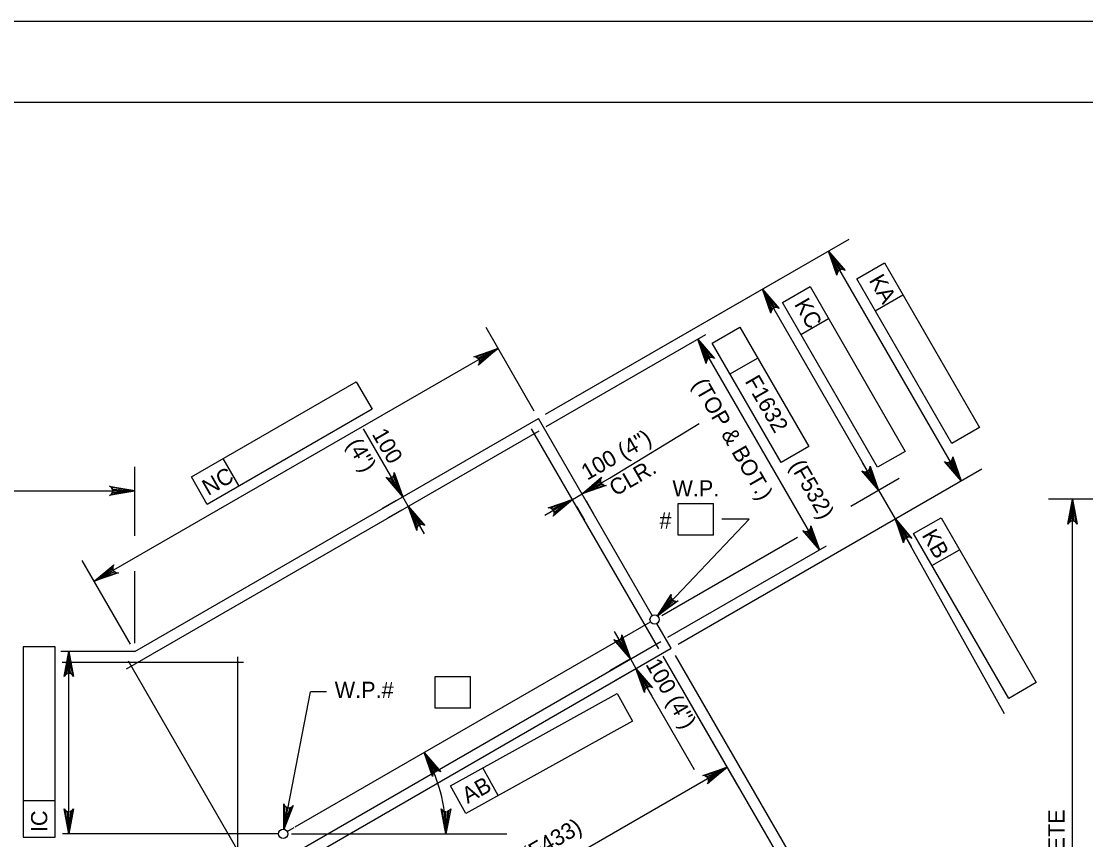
# Model space of a CAD drawing. Extents: x 634540 to 640306, y 296059 to 300275.
# Drawn here: x 639643.7 to 639841, y 298283.7 to 298435.5 of the extents above; entities that cross this region are included whole.
import ezdxf

# ---------------------------------------------------------------- set-up
doc = ezdxf.new("R2010")
doc.units = 0
for name, color, linetype in [('10', 7, 'Continuous'), ('2', 7, 'Continuous'), ('4', 7, 'Continuous'), ('6', 7, 'Continuous'), ('PLT-BNDY', 7, 'Continuous')]:
    doc.layers.add(name, color=color, linetype=linetype)

msp = doc.modelspace()

# ---------------------------------------------------------------- linework, layer by layer
at = {"layer": '10'}
for p, q in [((639664.72, 298318.61), (639739.55, 298361.81)), ((639760.66, 298325.25), (639739.55, 298361.81)), ((639694.49, 298286.07), (639760.35, 298324.09)), ((639764.16, 298319.19), (639761.51, 298323.78)), ((639664.72, 298318.61), (639651.03, 298318.61)), ((639655.9, 298318.61), (639651.68, 298318.61)), ((639685.9, 298274), (639764.16, 298319.19)), ((639692.98, 298285.2), (639694.27, 298285.94)), ((639691.39, 298284.77), (639651.35, 298284.77))]:
    msp.add_line(p, q, dxfattribs=at)
at = {"layer": '2'}
msp.add_line((639316.46, 298420.46), (640102.46, 298420.46), dxfattribs=at)
at = {"layer": '4'}
for p, q in [((639740.89, 298362.58), (639797.16, 298395.07)), ((639793.32, 298392.85), (639817.93, 298350.23)), ((639798.58, 298387.72), (639803.69, 298390.67)), ((639803.69, 298390.67), (639821.34, 298360.1)), ((639740.89, 298362.58), (639784.92, 298388)), ((639816.23, 298357.14), (639798.58, 298387.72)), ((639781.08, 298385.79), (639801.14, 298351.05)), ((639784.8, 298383.31), (639789.91, 298386.27)), ((639789.91, 298386.27), (639807.56, 298355.69)), ((639802, 298381.79), (639807.12, 298384.74)), ((639802.45, 298352.74), (639784.8, 298383.31)), ((639738.78, 298363.14), (639729.84, 298378.64)), ((639771.79, 298375.77), (639776.91, 298378.72)), ((639776.91, 298378.72), (639789.68, 298356.61)), ((639788.22, 298377.39), (639793.33, 298380.34)), ((639741.02, 298360.29), (639770.59, 298377.36)), ((639769.09, 298376.5), (639791.65, 298337.43)), ((639657.22, 298331.6), (639732.05, 298374.8)), ((639784.56, 298353.65), (639771.79, 298375.77)), ((639775.09, 298370.06), (639780.2, 298373.01)), ((639675.21, 298350.97), (639705.79, 298368.62)), ((639705.79, 298368.62), (639708.74, 298363.5)), ((639708.74, 298363.5), (639678.17, 298345.85)), ((639752.76, 298350.75), (639769.37, 298360.89)), ((639711.46, 298352.41), (639707.14, 298359.88)), ((639821.34, 298360.1), (639816.23, 298357.14)), ((639789.68, 298356.61), (639784.56, 298353.65)), ((639807.56, 298355.69), (639802.45, 298352.74)), ((639664.72, 298340.02), (639664.72, 298352.81)), ((639684.1, 298349.27), (639681.14, 298354.39)), ((639802.61, 298348.49), (639799.66, 298353.61)), ((639678.17, 298345.85), (639675.21, 298350.97)), ((639714.41, 298347.29), (639711.46, 298352.41)), ((639765.49, 298319.96), (639821.77, 298352.45)), ((639747.64, 298347.8), (639752.76, 298350.75)), ((639797.45, 298345.51), (639806.45, 298350.71)), ((639490.47, 298348.38), (639664.72, 298348.38)), ((639715.43, 298345.52), (639714.41, 298347.29)), ((639745.87, 298346.77), (639747.64, 298347.8)), ((639802.61, 298348.49), (639805.69, 298343.16)), ((639857.35, 298346.86), (639834.12, 298346.86)), ((639838.55, 298185.13), (639838.55, 298346.86)), ((639713.16, 298346.57), (639710.57, 298345.08)), ((639715.43, 298345.52), (639718.39, 298340.4)), ((639745.87, 298346.77), (639740.75, 298343.82)), ((639746.61, 298345.48), (639748.08, 298342.94)), ((639748.39, 298346.51), (639749.86, 298343.96)), ((639765.44, 298346.04), (639772.04, 298346.04)), ((639765.44, 298340.14), (639765.44, 298346.04)), ((639772.04, 298340.14), (639772.04, 298346.04)), ((639807.02, 298343.93), (639809.52, 298345.38)), ((639714.18, 298344.79), (639711.6, 298343.3)), ((639761.62, 298325.19), (639778.64, 298343.13)), ((639778.64, 298343.13), (639773.54, 298343.13)), ((639805.77, 298343.21), (639825.89, 298307.11)), ((639809.09, 298340.44), (639814.21, 298343.39)), ((639814.21, 298343.39), (639831.86, 298312.82)), ((639762.42, 298325.28), (639787.57, 298339.81)), ((639772.04, 298340.14), (639765.44, 298340.14)), ((639807.17, 298340.61), (639808.64, 298338.05)), ((639826.74, 298309.87), (639809.09, 298340.44)), ((639763.58, 298321.22), (639792.95, 298338.18)), ((639812.51, 298334.51), (639817.63, 298337.46)), ((639663.95, 298319.94), (639655, 298335.43)), ((639664.72, 298320.14), (639664.72, 298333.5)), ((639756.61, 298317.2), (639753.66, 298322.31)), ((639644.06, 298319.44), (639644.06, 298284.13)), ((639649.97, 298319.44), (639644.06, 298319.44)), ((639649.97, 298284.13), (639649.97, 298319.44)), ((639652.5, 298284.77), (639652.5, 298318.61)), ((639762.64, 298317.72), (639787.19, 298275.2)), ((639762.64, 298317.72), (639776.74, 298293.29)), ((639764.93, 298317.86), (639809.71, 298240.3)), ((639756.35, 298317.05), (639752.78, 298314.98)), ((639756.61, 298317.2), (639757.64, 298315.42)), ((639757.64, 298315.42), (639760.59, 298310.31)), ((639720.39, 298313.97), (639726.98, 298313.97)), ((639720.39, 298308.06), (639720.39, 298313.97)), ((639726.98, 298308.06), (639726.98, 298313.97)), ((639757.37, 298315.27), (639753.8, 298313.21)), ((639831.86, 298312.82), (639826.74, 298309.87)), ((639692.36, 298285.6), (639697.3, 298311.13)), ((639700.25, 298311.13), (639697.3, 298311.13)), ((639723.26, 298293.69), (639754.13, 298310.82)), ((639754.13, 298310.82), (639757, 298305.65)), ((639760.59, 298310.31), (639768.45, 298296.69)), ((639726.98, 298308.06), (639720.39, 298308.06)), ((639757, 298305.65), (639726.12, 298288.53)), ((639699.82, 298254), (639774.53, 298297.13)), ((639732.11, 298291.85), (639729.25, 298297.01)), ((639726.12, 298288.53), (639723.26, 298293.69)), ((639644.06, 298290.98), (639649.97, 298290.98)), ((639644.06, 298284.13), (639649.97, 298284.13)), ((639693.78, 298284.77), (639733.68, 298284.77))]:
    msp.add_line(p, q, dxfattribs=at)
for points in [[(639795.23, 298390.54), (639794.37, 298390.05), (639793.32, 298392.85)], [(639782.98, 298383.48), (639782.13, 298382.98), (639781.08, 298385.79)], [(639771, 298374.19), (639770.14, 298373.69), (639769.09, 298376.5)], [(639729.25, 298373.75), (639729.74, 298372.9), (639732.05, 298374.8)], [(639816.88, 298353.04), (639816.03, 298352.54), (639817.93, 298350.23)], [(639801.56, 298351.3), (639800.71, 298350.8), (639802.61, 298348.49)], [(639661.77, 298348.87), (639661.77, 298347.89), (639664.72, 298348.38)], [(639713.36, 298350.1), (639712.51, 298349.6), (639714.41, 298347.29)], [(639749.96, 298349.7), (639750.45, 298348.85), (639747.64, 298347.8)], [(639838.06, 298343.91), (639839.05, 298343.91), (639838.55, 298346.86)], [(639717.34, 298343.21), (639716.48, 298342.71), (639715.43, 298345.52)], [(639743.06, 298345.72), (639743.56, 298344.87), (639745.87, 298346.77)], [(639807.59, 298340.85), (639806.74, 298340.36), (639805.69, 298343.16)], [(639790.6, 298340.23), (639789.75, 298339.74), (639791.65, 298337.43)], [(639659.53, 298333.5), (639660.02, 298332.65), (639657.22, 298331.6)], [(639764, 298326.99), (639763.29, 298327.66), (639761.61, 298325.18)], [(639755.56, 298320), (639754.71, 298319.51), (639756.61, 298317.2)], [(639652.99, 298315.65), (639652.01, 298315.65), (639652.5, 298318.61)], [(639759.54, 298313.11), (639758.69, 298312.62), (639757.64, 298315.42)], [(639771.72, 298296.08), (639772.22, 298295.23), (639774.53, 298297.13)], [(639652.99, 298287.72), (639652.01, 298287.72), (639652.5, 298284.77)], [(639693.4, 298288.42), (639692.44, 298288.6), (639692.36, 298285.61)]]:
    msp.add_lwpolyline(points, close=True, dxfattribs=at)
for points in [[(639793.32, 298392.85), (639796.41, 298389.25), (639796.02, 298389.44), (639795.65, 298389.45), (639795.36, 298389.34), (639795.11, 298389.13), (639794.93, 298388.82), (639794.9, 298388.38), (639793.32, 298392.85), (639794.93, 298388.82), (639795.11, 298389.13), (639793.32, 298392.85), (639795.36, 298389.34), (639795.65, 298389.45), (639793.32, 298392.85), (639796.02, 298389.44)], [(639781.08, 298385.79), (639784.17, 298382.19), (639783.77, 298382.37), (639783.41, 298382.38), (639783.11, 298382.27), (639782.87, 298382.06), (639782.69, 298381.75), (639782.65, 298381.31), (639781.08, 298385.79), (639782.69, 298381.75), (639782.87, 298382.06), (639781.08, 298385.79), (639783.11, 298382.27), (639783.41, 298382.38), (639781.08, 298385.79), (639783.77, 298382.37)], [(639769.09, 298376.5), (639772.18, 298372.9), (639771.78, 298373.09), (639771.42, 298373.09), (639771.12, 298372.98), (639770.88, 298372.78), (639770.7, 298372.46), (639770.66, 298372.02), (639769.09, 298376.5), (639770.7, 298372.46), (639770.88, 298372.78), (639769.09, 298376.5), (639771.12, 298372.98), (639771.42, 298373.09), (639769.09, 298376.5), (639771.78, 298373.09)], [(639732.05, 298374.8), (639728.45, 298371.71), (639728.64, 298372.11), (639728.64, 298372.47), (639728.53, 298372.77), (639728.33, 298373.01), (639728.01, 298373.19), (639727.58, 298373.23), (639732.05, 298374.8), (639728.01, 298373.19), (639728.33, 298373.01), (639732.05, 298374.8), (639728.53, 298372.77), (639728.64, 298372.47), (639732.05, 298374.8), (639728.64, 298372.11)], [(639802.61, 298348.49), (639799.53, 298352.09), (639799.92, 298351.91), (639800.28, 298351.9), (639800.58, 298352.01), (639800.82, 298352.22), (639801, 298352.53), (639801.04, 298352.97), (639802.61, 298348.49), (639801, 298352.53), (639800.82, 298352.22), (639802.61, 298348.49), (639800.58, 298352.01), (639800.28, 298351.9), (639802.61, 298348.49), (639799.92, 298351.91)], [(639817.93, 298350.23), (639814.84, 298353.83), (639815.24, 298353.65), (639815.6, 298353.64), (639815.9, 298353.75), (639816.14, 298353.96), (639816.32, 298354.27), (639816.36, 298354.71), (639817.93, 298350.23), (639816.32, 298354.27), (639816.14, 298353.96), (639817.93, 298350.23), (639815.9, 298353.75), (639815.6, 298353.64), (639817.93, 298350.23), (639815.24, 298353.65)], [(639714.41, 298347.29), (639711.32, 298350.89), (639711.72, 298350.7), (639712.08, 298350.7), (639712.38, 298350.81), (639712.62, 298351.01), (639712.8, 298351.33), (639712.83, 298351.77), (639714.41, 298347.29), (639712.8, 298351.33), (639712.62, 298351.01), (639714.41, 298347.29), (639712.38, 298350.81), (639712.08, 298350.7), (639714.41, 298347.29), (639711.72, 298350.7)], [(639747.64, 298347.8), (639751.24, 298350.89), (639751.06, 298350.49), (639751.05, 298350.13), (639751.16, 298349.83), (639751.37, 298349.59), (639751.68, 298349.41), (639752.12, 298349.37), (639747.64, 298347.8), (639751.68, 298349.41), (639751.37, 298349.59), (639747.64, 298347.8), (639751.16, 298349.83), (639751.05, 298350.13), (639747.64, 298347.8), (639751.06, 298350.49)], [(639664.72, 298348.38), (639660.06, 298347.51), (639660.42, 298347.76), (639660.6, 298348.07), (639660.66, 298348.38), (639660.6, 298348.69), (639660.42, 298349.01), (639660.06, 298349.25), (639664.72, 298348.38), (639660.42, 298349.01), (639660.6, 298348.69), (639664.72, 298348.38), (639660.66, 298348.38), (639660.6, 298348.07), (639664.72, 298348.38), (639660.42, 298347.76)], [(639838.55, 298346.86), (639839.43, 298342.2), (639839.18, 298342.56), (639838.87, 298342.75), (639838.55, 298342.8), (639838.24, 298342.75), (639837.93, 298342.56), (639837.68, 298342.2), (639838.55, 298346.86), (639837.93, 298342.56), (639838.24, 298342.75), (639838.55, 298346.86), (639838.55, 298342.8), (639838.87, 298342.75), (639838.55, 298346.86), (639839.18, 298342.56)], [(639715.43, 298345.52), (639718.52, 298341.92), (639718.13, 298342.1), (639717.76, 298342.11), (639717.47, 298342), (639717.22, 298341.8), (639717.04, 298341.48), (639717.01, 298341.04), (639715.43, 298345.52), (639717.04, 298341.48), (639717.22, 298341.8), (639715.43, 298345.52), (639717.47, 298342), (639717.76, 298342.11), (639715.43, 298345.52), (639718.13, 298342.1)], [(639745.87, 298346.77), (639742.27, 298343.69), (639742.45, 298344.08), (639742.46, 298344.44), (639742.35, 298344.74), (639742.15, 298344.99), (639741.83, 298345.17), (639741.39, 298345.2), (639745.87, 298346.77), (639741.83, 298345.17), (639742.15, 298344.99), (639745.87, 298346.77), (639742.35, 298344.74), (639742.46, 298344.44), (639745.87, 298346.77), (639742.45, 298344.08)], [(639805.77, 298343.21), (639808.8, 298339.56), (639808.41, 298339.76), (639808.04, 298339.76), (639807.74, 298339.66), (639807.5, 298339.46), (639807.31, 298339.15), (639807.27, 298338.71), (639805.77, 298343.21), (639807.31, 298339.15), (639807.5, 298339.46), (639805.77, 298343.21), (639807.74, 298339.66), (639808.04, 298339.76), (639805.77, 298343.21), (639808.41, 298339.76)], [(639791.65, 298337.43), (639788.56, 298341.03), (639788.96, 298340.84), (639789.32, 298340.84), (639789.62, 298340.95), (639789.86, 298341.15), (639790.04, 298341.46), (639790.08, 298341.9), (639791.65, 298337.43), (639790.04, 298341.46), (639789.86, 298341.15), (639791.65, 298337.43), (639789.62, 298340.95), (639789.32, 298340.84), (639791.65, 298337.43), (639788.96, 298340.84)], [(639657.22, 298331.6), (639660.82, 298334.68), (639660.63, 298334.29), (639660.63, 298333.92), (639660.74, 298333.63), (639660.94, 298333.38), (639661.26, 298333.2), (639661.69, 298333.17), (639657.22, 298331.6), (639661.26, 298333.2), (639660.94, 298333.38), (639657.22, 298331.6), (639660.74, 298333.63), (639660.63, 298333.92), (639657.22, 298331.6), (639660.63, 298334.29)], [(639761.62, 298325.19), (639764.19, 298329.17), (639764.12, 298328.74), (639764.22, 298328.39), (639764.41, 298328.14), (639764.68, 298327.96), (639765.03, 298327.88), (639765.46, 298327.97), (639761.62, 298325.19), (639765.03, 298327.88), (639764.68, 298327.96), (639761.62, 298325.19), (639764.41, 298328.14), (639764.22, 298328.39), (639761.62, 298325.19), (639764.12, 298328.74)], [(639756.61, 298317.2), (639753.53, 298320.8), (639753.92, 298320.61), (639754.28, 298320.61), (639754.58, 298320.72), (639754.83, 298320.92), (639755, 298321.24), (639755.04, 298321.67), (639756.61, 298317.2), (639755, 298321.24), (639754.83, 298320.92), (639756.61, 298317.2), (639754.58, 298320.72), (639754.28, 298320.61), (639756.61, 298317.2), (639753.92, 298320.61)], [(639652.5, 298318.61), (639653.37, 298313.94), (639653.12, 298314.3), (639652.81, 298314.49), (639652.5, 298314.54), (639652.19, 298314.49), (639651.87, 298314.3), (639651.63, 298313.94), (639652.5, 298318.61), (639651.87, 298314.3), (639652.19, 298314.49), (639652.5, 298318.61), (639652.5, 298314.54), (639652.81, 298314.49), (639652.5, 298318.61), (639653.12, 298314.3)], [(639757.64, 298315.42), (639760.72, 298311.82), (639760.33, 298312.01), (639759.97, 298312.01), (639759.67, 298311.91), (639759.43, 298311.7), (639759.25, 298311.38), (639759.21, 298310.95), (639757.64, 298315.42), (639759.25, 298311.38), (639759.43, 298311.7), (639757.64, 298315.42), (639759.67, 298311.91), (639759.97, 298312.01), (639757.64, 298315.42), (639760.33, 298312.01)], [(639718.37, 298299.86), (639721.46, 298296.26), (639721.06, 298296.44), (639720.7, 298296.45), (639720.4, 298296.34), (639720.16, 298296.14), (639719.98, 298295.82), (639719.95, 298295.38), (639718.37, 298299.86), (639719.98, 298295.82), (639720.16, 298296.14), (639718.37, 298299.86), (639720.4, 298296.34), (639720.7, 298296.45), (639718.37, 298299.86), (639721.06, 298296.44)], [(639774.53, 298297.13), (639770.93, 298294.04), (639771.12, 298294.44), (639771.12, 298294.8), (639771.01, 298295.1), (639770.81, 298295.34), (639770.49, 298295.52), (639770.06, 298295.56), (639774.53, 298297.13), (639770.49, 298295.52), (639770.81, 298295.34), (639774.53, 298297.13), (639771.01, 298295.1), (639771.12, 298294.8), (639774.53, 298297.13), (639771.12, 298294.44)], [(639692.36, 298285.6), (639692.38, 298290.35), (639692.56, 298289.95), (639692.83, 298289.7), (639693.13, 298289.59), (639693.45, 298289.59), (639693.79, 298289.71), (639694.1, 298290.01), (639692.36, 298285.6), (639693.79, 298289.71), (639693.45, 298289.59), (639692.36, 298285.6), (639693.13, 298289.59), (639692.83, 298289.7), (639692.36, 298285.6), (639692.56, 298289.95)], [(639652.5, 298284.77), (639651.63, 298289.43), (639651.87, 298289.07), (639652.19, 298288.89), (639652.5, 298288.83), (639652.81, 298288.89), (639653.12, 298289.07), (639653.37, 298289.43), (639652.5, 298284.77), (639653.12, 298289.07), (639652.81, 298288.89), (639652.5, 298284.77), (639652.5, 298288.83), (639652.19, 298288.89), (639652.5, 298284.77), (639651.87, 298289.07)], [(639722.41, 298284.77), (639721.54, 298289.43), (639721.79, 298289.07), (639722.1, 298288.89), (639722.41, 298288.83), (639722.73, 298288.89), (639723.04, 298289.07), (639723.29, 298289.43), (639722.41, 298284.77), (639723.04, 298289.07), (639722.73, 298288.89), (639722.41, 298284.77), (639722.41, 298288.83), (639722.1, 298288.89), (639722.41, 298284.77), (639721.79, 298289.07)]]:
    msp.add_lwpolyline(points, dxfattribs=at)
for centre in [(639761.09, 298324.52), (639692.24, 298284.77)]:
    msp.add_circle(centre, 0.85, dxfattribs=at)
msp.add_arc((639692.24, 298284.77), 30.17, 0.0017, 29.9999, dxfattribs=at)
at = {"layer": '6'}
for p, q in [((639663.2, 298315.36), (639739.69, 298359.52)), ((639761.87, 298319.05), (639738.29, 298359.9)), ((639685.76, 298276.29), (639762.25, 298320.45)), ((639683.85, 298275.03), (639683.85, 298317.58)), ((639656.11, 298316.55), (639651.26, 298316.55)), ((639684.87, 298316.55), (639654.91, 298316.55)), ((639687.16, 298275.92), (639663.58, 298316.76))]:
    msp.add_line(p, q, dxfattribs=at)
at = {"layer": 'PLT-BNDY'}
msp.add_lwpolyline([(639276.46, 298435.46), (640117.46, 298435.46), (640117.46, 297841.46), (639276.46, 297841.46)], close=True, dxfattribs=at)

# ---------------------------------------------------------------- texts
at = {"layer": '4'}
for s, height, rotation, p in [('KA', 3, 300, (639800.75, 298387.43)), ('KC', 3, 300, (639786.91, 298382.99)), ('(TOP & BOT.)', 3.0001, 300, (639768.01, 298368.16)), ('F1632', 3, 300, (639777.74, 298368.71)), ('100', 3, 300, (639708.61, 298358.9)), ('100 (4")', 3, 30, (639748.6, 298350.25)), ('(4")', 3, 300, (639703.91, 298357.04)), ('CLR.', 3, 30, (639753.81, 298347.29)), ('(F532)', 3, 300, (639786.05, 298353.07)), ('NC', 3, 30, (639678.33, 298347.41)), ('KB', 3, 300, (639810.57, 298340.16)), ('100 (4")', 3, 300, (639759.34, 298316.2)), ('AB', 3, 29.0163, (639726.44, 298290.3)), ('IC', 3, 90, (639648.5, 298285.09)), ('CLASS A CEMENT CONCRETE', 3.0001, 90, (639837.1, 298230.7)), ('(F433)', 3, 30, (639737.68, 298279.29))]:
    msp.add_text(s, height=height, rotation=rotation, dxfattribs=at).set_placement(p)
for s, p in [('W.P. ', (639764.4, 298347.33)), ('#', (639761.99, 298341.39)), ('W.P.#', (639701.79, 298309.97))]:
    msp.add_text(s, height=3, dxfattribs=at).set_placement(p)

doc.saveas('drawing.dxf')
